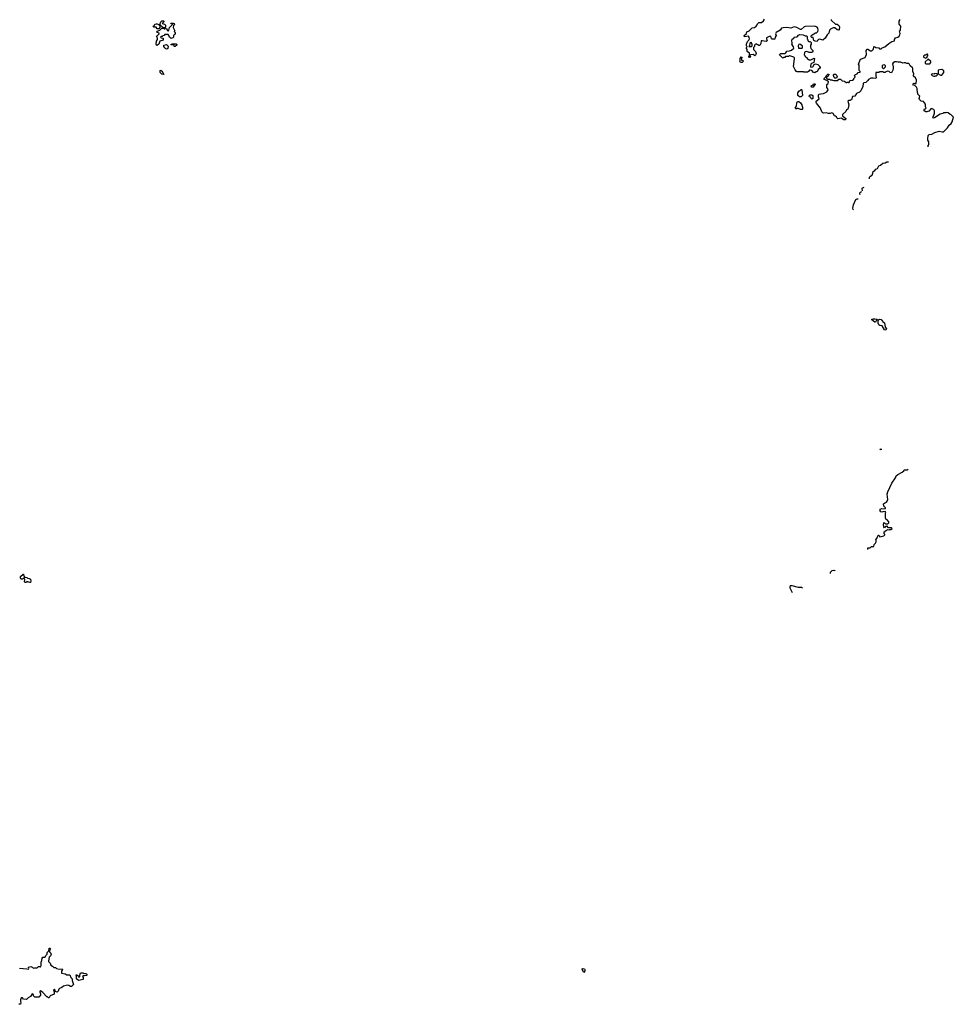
# Model space of a CAD drawing. Extents: x 2472589 to 2662339, y 701009 to 849030.
# Tile 328 of 406: x 2628549 to 2644878, y 715908 to 733121. Entities that reach past the tile are written whole.
import ezdxf

# ---------------------------------------------------------------- set-up
doc = ezdxf.new("R2010")
doc.units = 0

msp = doc.modelspace()

# ---------------------------------------------------------------- linework, layer by layer
at = {"layer": '0CON05XD'}
for points in [[(2642744, 733126), (2642742, 733115), (2642815, 733040), (2642845, 733040), (2642878, 733018), (2642888, 732995), (2642880, 732945), (2642875, 732940), (2642845, 732942), (2642805, 732978), (2642774, 732976), (2642732, 732958), (2642712, 732935), (2642700, 732885), (2642672, 732858), (2642635, 732798), (2642595, 732760), (2642545, 732780), (2642517, 732773), (2642500, 732755), (2642495, 732740), (2642463, 732743), (2642440, 732755), (2642425, 732810), (2642405, 732810), (2642392, 732822), (2642392, 732838), (2642410, 732855), (2642465, 732892), (2642487, 732893), (2642508, 732915), (2642512, 732935), (2642508, 732975), (2642495, 732988), (2642455, 733008), (2642295, 733003), (2642266, 732994), (2642215, 732948), (2642205, 732948), (2642140, 732985), (2642095, 732997), (2642035, 732971), (2641965, 732982), (2641903, 732977), (2641875, 732970), (2641850, 732935), (2641782, 732895), (2641768, 732875), (2641778, 732845), (2641760, 732815), (2641755, 732782), (2641745, 732778), (2641708, 732778), (2641698, 732788), (2641685, 732830), (2641655, 732828), (2641612, 732805), (2641612, 732788), (2641622, 732765), (2641605, 732740), (2641535, 732752), (2641515, 732750), (2641513, 732705), (2641495, 732670), (2641475, 732670), (2641465, 732680), (2641452, 732682), (2641435, 732700), (2641410, 732685), (2641400, 732675), (2641400, 732655), (2641380, 732635), (2641380, 732615), (2641385, 732600), (2641420, 732565), (2641427, 732523), (2641418, 732502), (2641405, 732490), (2641375, 732510), (2641332, 732508), (2641320, 732495), (2641322, 732482), (2641330, 732475), (2641325, 732460), (2641315, 732460), (2641300, 732475), (2641300, 732485), (2641310, 732495), (2641310, 732535), (2641273, 732563), (2641272, 732602), (2641260, 732615), (2641260, 732635), (2641268, 732642), (2641270, 732655), (2641260, 732665), (2641258, 732692), (2641275, 732740), (2641300, 732765), (2641310, 732785), (2641307, 732807), (2641300, 732815), (2641300, 732830), (2641225, 732820), (2641220, 732845), (2641258, 732882), (2641264, 732906), (2641305, 732928), (2641362, 732978), (2641400, 732985), (2641430, 733005), (2641448, 733032), (2641452, 733048), (2641475, 733070), (2641525, 733070), (2641555, 733100), (2641575, 733132)], [(2644440, 730898), (2644440, 730925), (2644450, 730935), (2644450, 730985), (2644433, 731013), (2644432, 731038), (2644438, 731095), (2644455, 731112), (2644502, 731118), (2644553, 731147), (2644628, 731172), (2644685, 731160), (2644705, 731160), (2644719, 731171), (2644775, 731230), (2644804, 731276), (2644842, 731305), (2644858, 731335), (2644878, 731415), (2644840, 731455), (2644820, 731465), (2644790, 731495), (2644755, 731500), (2644745, 731490), (2644705, 731490), (2644695, 731480), (2644645, 731470), (2644550, 731405), (2644525, 731400), (2644520, 731425), (2644530, 731435), (2644550, 731485), (2644548, 731525), (2644535, 731550), (2644492, 731568), (2644448, 731522), (2644415, 731512), (2644395, 731512), (2644365, 731530), (2644365, 731550), (2644375, 731560), (2644388, 731562), (2644400, 731575), (2644398, 731588), (2644390, 731595), (2644393, 731645), (2644355, 731688), (2644315, 731697), (2644287, 731725), (2644282, 731745), (2644290, 731785), (2644258, 731818), (2644258, 731838), (2644250, 731845), (2644247, 731917), (2644235, 731940), (2644205, 731970), (2644184, 731974), (2644172, 731995), (2644185, 732010), (2644207, 732007), (2644215, 732000), (2644230, 732005), (2644232, 732065), (2644218, 732105), (2644183, 732133), (2644180, 732145), (2644188, 732175), (2644168, 732218), (2644168, 732265), (2644162, 732282), (2644125, 732312), (2644108, 732348), (2644097, 732357), (2644065, 732353), (2644040, 732365), (2644015, 732364), (2643995, 732363), (2643954, 732376), (2643905, 732377), (2643885, 732386), (2643855, 732384), (2643828, 732365), (2643813, 732347), (2643826, 732296), (2643827, 732267), (2643822, 732238), (2643800, 732205), (2643798, 732192), (2643775, 732200), (2643757, 732217), (2643735, 732222), (2643698, 732212), (2643685, 732200), (2643665, 732200), (2643642, 732212), (2643605, 732212), (2643585, 732210), (2643575, 732200), (2643525, 732198), (2643520, 732195), (2643520, 732145), (2643528, 732105), (2643520, 732095), (2643475, 732100), (2643434, 732096), (2643394, 732076), (2643385, 732060), (2643345, 732020), (2643312, 732018), (2643300, 732005), (2643297, 731953), (2643260, 731875), (2643235, 731853), (2643185, 731828), (2643157, 731783), (2643115, 731780), (2643095, 731720), (2643085, 731720), (2643075, 731710), (2643045, 731710), (2643030, 731695), (2643048, 731635), (2643040, 731575), (2643030, 731565), (2643030, 731555), (2643010, 731545), (2643000, 731515), (2642940, 731465), (2642942, 731442), (2643000, 731395), (2642998, 731382), (2642985, 731370), (2642963, 731373), (2642915, 731400), (2642855, 731390), (2642840, 731405), (2642835, 731420), (2642817, 731437), (2642801, 731441), (2642775, 731480), (2642755, 731492), (2642725, 731482), (2642695, 731482), (2642655, 731492), (2642605, 731488), (2642595, 731490), (2642575, 731510), (2642557, 731577), (2642485, 731660), (2642480, 731675), (2642480, 731695), (2642530, 731735), (2642520, 731775), (2642520, 731805), (2642533, 731817), (2642563, 731827), (2642607, 731833), (2642665, 731862), (2642686, 731894), (2642682, 731915), (2642667, 731937), (2642668, 731985), (2642670, 731995), (2642688, 732005), (2642692, 732032), (2642668, 732058), (2642620, 732075), (2642620, 732095), (2642648, 732122), (2642652, 732138), (2642682, 732168), (2642698, 732168), (2642700, 732155), (2642692, 732148), (2642688, 732132), (2642662, 732108), (2642660, 732095), (2642685, 732080), (2642715, 732080), (2642725, 732070), (2642755, 732070), (2642763, 732063), (2642785, 732060), (2642855, 732060), (2642875, 732080), (2642905, 732080), (2642932, 732052), (2642977, 732047), (2643005, 732022), (2643015, 732020), (2643025, 732030), (2643035, 732030), (2643045, 732020), (2643058, 732022), (2643070, 732055), (2643115, 732062), (2643135, 732080), (2643140, 732095), (2643160, 732115), (2643150, 732145), (2643165, 732160), (2643196, 732174), (2643215, 732200), (2643248, 732202), (2643250, 732215), (2643233, 732233), (2643228, 732275), (2643230, 732325), (2643222, 732345), (2643228, 732372), (2643255, 732430), (2643335, 732460), (2643358, 732515), (2643352, 732585), (2643370, 732605), (2643385, 732608), (2643428, 732578), (2643452, 732578), (2643482, 732608), (2643485, 732650), (2643505, 732648), (2643523, 732633), (2643577, 732627), (2643585, 732610), (2643615, 732610), (2643635, 732630), (2643680, 732645), (2643747, 732703), (2643805, 732742), (2643848, 732752), (2643850, 732775), (2643868, 732805), (2643905, 732818), (2643930, 732835), (2643942, 732855), (2643948, 732882), (2643938, 732925), (2643952, 732938), (2643958, 733005), (2643932, 733045), (2643930, 733095), (2643947, 733123)], [(2630985, 732960), (2630955, 732960), (2630935, 732988), (2630895, 732990), (2630880, 733005), (2630898, 733012), (2630915, 733040), (2630935, 733050), (2630955, 733050), (2630978, 733038), (2631000, 733015), (2631000, 732985), (2630985, 732960)], [(2630955, 732672), (2630940, 732675), (2630933, 732695), (2630944, 732746), (2630960, 732775), (2630960, 732795), (2630940, 732835), (2630960, 732845), (2630988, 732872), (2630990, 732885), (2630960, 732895), (2630950, 732905), (2630952, 732918), (2631000, 732935), (2631035, 732970), (2631065, 732970), (2631075, 732960), (2631085, 732960), (2631095, 732970), (2631107, 732967), (2631119, 732959), (2631132, 732932), (2631145, 732920), (2631160, 732935), (2631170, 732985), (2631220, 733035), (2631208, 733048), (2631195, 733050), (2631192, 733058), (2631235, 733062), (2631250, 733055), (2631257, 733043), (2631238, 733022), (2631232, 732985), (2631260, 732925), (2631250, 732915), (2631270, 732895), (2631270, 732865), (2631255, 732860), (2631240, 732845), (2631238, 732815), (2631229, 732801), (2631195, 732790), (2631170, 732815), (2631160, 732845), (2631145, 732860), (2631085, 732860), (2631078, 732842), (2631055, 732840), (2631042, 732828), (2631023, 732827), (2631010, 732815), (2631023, 732803), (2631058, 732798), (2631060, 732765), (2631000, 732745), (2630982, 732695), (2630955, 732672)], [(2631085, 732980), (2631065, 732980), (2631055, 732990), (2631045, 732990), (2631000, 733035), (2631020, 733085), (2631035, 733100), (2631062, 733102), (2631070, 733095), (2631070, 733085), (2631042, 733052), (2631082, 733042), (2631100, 733025), (2631100, 732995), (2631085, 732980)], [(2642455, 732190), (2642448, 732198), (2642435, 732200), (2642405, 732230), (2642375, 732240), (2642365, 732240), (2642346, 732214), (2642325, 732203), (2642265, 732202), (2642255, 732210), (2642145, 732212), (2642135, 732218), (2642110, 732245), (2642080, 732305), (2642098, 732435), (2642098, 732455), (2642090, 732465), (2642036, 732486), (2642015, 732487), (2641995, 732480), (2641945, 732480), (2641928, 732462), (2641905, 732460), (2641895, 732450), (2641840, 732505), (2641842, 732518), (2641863, 732527), (2641935, 732530), (2641950, 732540), (2641968, 732572), (2642015, 732578), (2642045, 732590), (2642086, 732624), (2642083, 732645), (2642052, 732695), (2642058, 732705), (2642052, 732765), (2642061, 732779), (2642090, 732795), (2642092, 732818), (2642145, 732820), (2642171, 732849), (2642195, 732862), (2642250, 732855), (2642285, 732838), (2642307, 732837), (2642320, 732825), (2642320, 732785), (2642328, 732778), (2642340, 732745), (2642365, 732732), (2642375, 732740), (2642392, 732722), (2642390, 732695), (2642378, 732675), (2642378, 732645), (2642388, 732615), (2642418, 732585), (2642422, 732558), (2642405, 732548), (2642385, 732547), (2642358, 732548), (2642315, 732562), (2642285, 732558), (2642272, 732545), (2642268, 732508), (2642280, 732495), (2642280, 732485), (2642295, 732480), (2642300, 732465), (2642315, 732460), (2642320, 732445), (2642355, 732420), (2642385, 732417), (2642445, 732450), (2642450, 732445), (2642437, 732373), (2642400, 732355), (2642388, 732342), (2642380, 732305), (2642385, 732290), (2642420, 732295), (2642445, 732340), (2642465, 732348), (2642507, 732337), (2642530, 732315), (2642535, 732300), (2642550, 732285), (2642548, 732272), (2642540, 732265), (2642515, 732250), (2642498, 732212), (2642475, 732210), (2642455, 732190)], [(2631125, 732603), (2631105, 732610), (2631085, 732630), (2631070, 732655), (2631072, 732678), (2631115, 732690), (2631145, 732660), (2631142, 732615), (2631125, 732603)], [(2631265, 732650), (2631252, 732652), (2631248, 732668), (2631235, 732680), (2631195, 732680), (2631190, 732685), (2631215, 732700), (2631287, 732697), (2631297, 732687), (2631298, 732675), (2631265, 732650)], [(2641345, 732650), (2641360, 732665), (2641360, 732685), (2641347, 732717), (2641335, 732730), (2641318, 732712), (2641310, 732665), (2641300, 732650), (2641345, 732650)], [(2642235, 732622), (2642242, 732635), (2642239, 732659), (2642205, 732690), (2642185, 732693), (2642174, 732686), (2642163, 732665), (2642170, 732625), (2642235, 732622)], [(2641185, 732370), (2641155, 732370), (2641142, 732395), (2641150, 732405), (2641150, 732445), (2641165, 732470), (2641180, 732465), (2641178, 732452), (2641170, 732445), (2641172, 732412), (2641195, 732410), (2641210, 732395), (2641185, 732370)], [(2644395, 732450), (2644405, 732460), (2644418, 732462), (2644420, 732475), (2644432, 732488), (2644432, 732505), (2644425, 732518), (2644415, 732520), (2644397, 732503), (2644375, 732499), (2644358, 732485), (2644356, 732466), (2644365, 732458), (2644395, 732450)], [(2644465, 732352), (2644487, 732373), (2644482, 732392), (2644435, 732430), (2644383, 732387), (2644383, 732363), (2644395, 732352), (2644465, 732352)], [(2643655, 732260), (2643690, 732295), (2643690, 732315), (2643675, 732330), (2643645, 732328), (2643632, 732315), (2643633, 732283), (2643655, 732260)], [(2631065, 732160), (2631035, 732170), (2631005, 732200), (2631008, 732235), (2631019, 732239), (2631035, 732228), (2631068, 732165), (2631065, 732160)], [(2642808, 732098), (2642795, 732110), (2642780, 732145), (2642780, 732155), (2642795, 732170), (2642815, 732168), (2642838, 732148), (2642847, 732125), (2642835, 732100), (2642808, 732098)], [(2644555, 732132), (2644568, 732142), (2644585, 732142), (2644600, 732155), (2644598, 732168), (2644587, 732177), (2644555, 732178), (2644545, 732170), (2644515, 732177), (2644492, 732165), (2644510, 732145), (2644535, 732132), (2644555, 732132)], [(2644655, 732149), (2644675, 732152), (2644710, 732195), (2644710, 732225), (2644675, 732248), (2644633, 732247), (2644615, 732240), (2644612, 732172), (2644655, 732149)], [(2642395, 731940), (2642393, 731967), (2642428, 731982), (2642435, 732000), (2642455, 732000), (2642460, 731995), (2642458, 731975), (2642442, 731968), (2642425, 731942), (2642395, 731940)], [(2642215, 731770), (2642185, 731772), (2642160, 731795), (2642160, 731845), (2642180, 731875), (2642195, 731880), (2642215, 731900), (2642225, 731900), (2642230, 731895), (2642240, 731795), (2642215, 731770)], [(2642405, 731730), (2642390, 731745), (2642388, 731768), (2642365, 731770), (2642350, 731785), (2642375, 731808), (2642405, 731810), (2642420, 731795), (2642418, 731745), (2642405, 731730)], [(2642235, 731550), (2642203, 731553), (2642165, 731570), (2642145, 731570), (2642135, 731560), (2642125, 731560), (2642112, 731572), (2642132, 731608), (2642140, 731665), (2642155, 731690), (2642175, 731692), (2642206, 731666), (2642230, 731635), (2642232, 731605), (2642240, 731595), (2642240, 731555), (2642235, 731550)], [(2643411, 730339), (2643412, 730365), (2643428, 730385), (2643454, 730401), (2643456, 730402), (2643470, 730435), (2643475, 730467), (2643506, 730484), (2643525, 730508), (2643549, 730521), (2643575, 730568), (2643605, 730578), (2643645, 730613), (2643685, 730620), (2643715, 730638), (2643741, 730633)], [(2643287, 730129), (2643284, 730176), (2643305, 730190), (2643318, 730191)], [(2643251, 730059), (2643244, 730074), (2643242, 730095), (2643252, 730108), (2643279, 730115)], [(2643130, 729798), (2643123, 729805), (2643119, 729825), (2643129, 729885), (2643152, 729925), (2643171, 729979), (2643195, 729990), (2643215, 729990)], [(2643515, 727830), (2643505, 727830), (2643455, 727873), (2643455, 727886), (2643475, 727894), (2643504, 727894), (2643542, 727885), (2643550, 727875), (2643532, 727865), (2643515, 727830)], [(2643695, 727692), (2643675, 727700), (2643636, 727766), (2643594, 727774), (2643572, 727785), (2643562, 727815), (2643562, 727855), (2643570, 727875), (2643595, 727884), (2643615, 727881), (2643651, 727831), (2643675, 727820), (2643688, 727748), (2643708, 727715), (2643695, 727692)], [(2643628, 725605), (2643626, 725604), (2643590, 725605), (2643611, 725618)], [(2643380, 723858), (2643380, 723885), (2643385, 723890), (2643425, 723890), (2643445, 723910), (2643488, 723912), (2643493, 723947), (2643515, 723970), (2643530, 723995), (2643530, 724015), (2643520, 724025), (2643547, 724063), (2643565, 724110), (2643575, 724110), (2643580, 724095), (2643595, 724080), (2643660, 724095), (2643680, 724115), (2643678, 724128), (2643670, 724135), (2643670, 724165), (2643688, 724172), (2643692, 724188), (2643708, 724192), (2643725, 724210), (2643755, 724200), (2643765, 724210), (2643785, 724210), (2643810, 724225), (2643795, 724240), (2643745, 724240), (2643715, 724270), (2643708, 724262), (2643692, 724258), (2643675, 724240), (2643663, 724253), (2643658, 724295), (2643662, 724328), (2643698, 724308), (2643733, 724307), (2643747, 724323), (2643748, 724345), (2643718, 724378), (2643702, 724382), (2643698, 724398), (2643690, 724405), (2643690, 724495), (2643698, 724508), (2643685, 724520), (2643645, 724518), (2643625, 724510), (2643610, 724515), (2643598, 724535), (2643598, 724562), (2643625, 724577), (2643665, 724570), (2643690, 724575), (2643690, 724585), (2643662, 724615), (2643658, 724655), (2643672, 724668), (2643706, 724684), (2643723, 724705), (2643730, 724735), (2643722, 724825), (2643732, 724865), (2643805, 725020), (2643867, 725113), (2643880, 725145), (2643905, 725170), (2643985, 725210), (2644010, 725235), (2644015, 725250), (2644075, 725250), (2644082, 725258), (2644090, 725262)], [(2642732, 723438), (2642730, 723445), (2642730, 723465), (2642758, 723492), (2642785, 723497), (2642805, 723491), (2642811, 723487)], [(2628725, 723280), (2628675, 723300), (2628665, 723280), (2628645, 723280), (2628632, 723295), (2628637, 723333), (2628628, 723358), (2628615, 723360), (2628595, 723342), (2628575, 723340), (2628566, 723346), (2628560, 723365), (2628563, 723387), (2628612, 723428), (2628618, 723428), (2628620, 723395), (2628630, 723385), (2628632, 723372), (2628675, 723370), (2628685, 723360), (2628715, 723352), (2628735, 723338), (2628744, 723305), (2628735, 723283), (2628725, 723280)], [(2642067, 723103), (2642024, 723184), (2642022, 723208), (2642032, 723228), (2642055, 723231), (2642165, 723201), (2642225, 723200), (2642242, 723188)], [(2628545, 716537), (2628675, 716528), (2628705, 716520), (2628710, 716535), (2628700, 716545), (2628700, 716555), (2628745, 716570), (2628795, 716542), (2628815, 716548), (2628857, 716543), (2628875, 716570), (2628895, 716570), (2628905, 716560), (2628915, 716560), (2628922, 716585), (2628922, 716645), (2628938, 716675), (2628943, 716717), (2628955, 716730), (2628985, 716730), (2629000, 716745), (2629007, 716763), (2629028, 716785), (2629030, 716815), (2629060, 716845), (2629065, 716888), (2629075, 716890), (2629087, 716877), (2629070, 716845), (2629070, 716825), (2629095, 716800), (2629100, 716785), (2629090, 716755), (2629065, 716730), (2629051, 716669), (2629054, 716654), (2629080, 716625), (2629092, 716592), (2629123, 716573), (2629145, 716550), (2629175, 716550), (2629193, 716533), (2629245, 716520), (2629290, 716525), (2629297, 716515), (2629280, 716485), (2629282, 716452), (2629342, 716442), (2629375, 716420), (2629425, 716420), (2629442, 716375), (2629468, 716355), (2629468, 716325), (2629490, 716255), (2629452, 716218), (2629438, 716218), (2629410, 716235), (2629385, 716240), (2629315, 716222), (2629288, 716202), (2629247, 716183), (2629235, 716170), (2629220, 716135), (2629205, 716120), (2629172, 716132), (2629167, 716157), (2629157, 716167), (2629150, 716165), (2629142, 716155), (2629152, 716125), (2629150, 716085), (2629080, 716055), (2629067, 716023), (2629055, 716020), (2629035, 716040), (2629025, 716040), (2628952, 716115), (2628915, 716142), (2628900, 716135), (2628898, 716125), (2628912, 716092), (2628912, 716068), (2628885, 716030), (2628813, 716033), (2628793, 716053), (2628788, 716078), (2628765, 716088), (2628736, 716044), (2628695, 716020), (2628667, 715993), (2628615, 716000), (2628595, 716020), (2628575, 716020), (2628560, 715985), (2628560, 715955), (2628568, 715935), (2628565, 715912), (2628555, 715908), (2628535, 715910)], [(2629575, 716324), (2629541, 716355), (2629542, 716402), (2629534, 716415), (2629545, 716430), (2629578, 716398), (2629585, 716380), (2629598, 716385), (2629600, 716415), (2629615, 716460), (2629655, 716460), (2629663, 716453), (2629705, 716448), (2629722, 716435), (2629727, 716423), (2629720, 716410), (2629685, 716408), (2629675, 716412), (2629650, 716395), (2629658, 716375), (2629658, 716342), (2629575, 716324)], [(2638414, 716463), (2638387, 716515), (2638388, 716525), (2638405, 716533), (2638426, 716526), (2638430, 716515), (2638430, 716495), (2638417, 716464)]]:
    msp.add_lwpolyline(points, dxfattribs=at)

doc.saveas('drawing.dxf')
